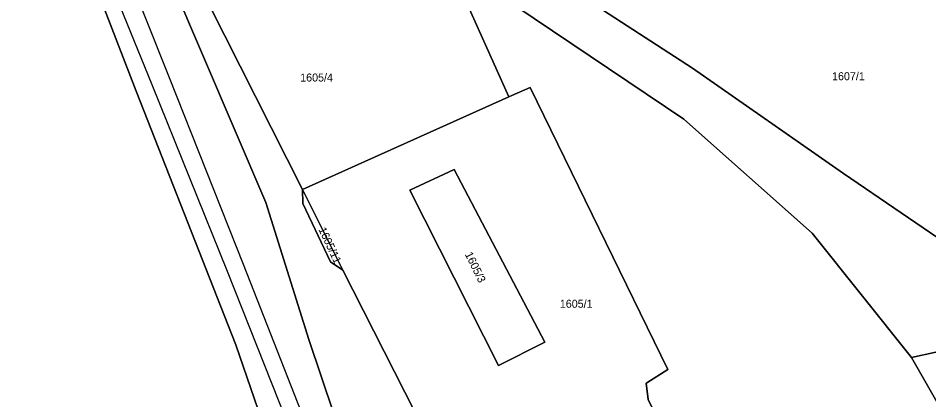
# Model space of a CAD drawing. Extents: x -263943 to -261149, y -1236934 to -1230686.
# Drawn here: x -262772.3 to -262544.9, y -1236134.8 to -1236039.5 of the extents above; entities that cross this region are included whole.
import ezdxf

# ---------------------------------------------------------------- set-up
doc = ezdxf.new("R2010")
doc.units = 0
for name, color, linetype in [('body_kn', 7, 'Continuous'), ('kladpar_druhypozemkov', 7, 'Continuous'), ('kladpar_hranice', 7, 'Continuous'), ('kladpar_parcelnecisla', 7, 'Continuous'), ('kladpar_plochy', 7, 'Continuous'), ('zappar_hrandruhpozemk', 7, 'Continuous'), ('zuob_linie', 7, 'Continuous'), ('zuob_plochy', 7, 'Continuous')]:
    doc.layers.add(name, color=color, linetype=linetype)

msp = doc.modelspace()

# ---------------------------------------------------------------- linework, layer by layer
at = {"layer": 'body_kn'}
for p, q in [((-262603.85, -1236052.03), (-262603.85, -1236052.03)), ((-262734.51, -1236054.39), (-262734.51, -1236054.39)), ((-262742.82, -1236057.73), (-262742.82, -1236057.73)), ((-262742.82, -1236057.73), (-262742.82, -1236057.73)), ((-262738.92, -1236056.06), (-262738.92, -1236056.06)), ((-262644.44, -1236056.8), (-262644.44, -1236056.8)), ((-262649.76, -1236059.19), (-262649.76, -1236059.19)), ((-262649.03, -1236058.86), (-262649.03, -1236058.86)), ((-262606.03, -1236064.77), (-262606.03, -1236064.77)), ((-262663.42, -1236077.32), (-262663.42, -1236077.32)), ((-262663.42, -1236077.32), (-262663.42, -1236077.32)), ((-262566.2, -1236078.33), (-262566.2, -1236078.33)), ((-262701.29, -1236082.28), (-262701.29, -1236082.28)), ((-262701.29, -1236082.28), (-262701.29, -1236082.28)), ((-262674.45, -1236082.5), (-262674.45, -1236082.5)), ((-262710.45, -1236085.53), (-262710.45, -1236085.53)), ((-262701.22, -1236085.83), (-262701.22, -1236085.83)), ((-262573.98, -1236093.25), (-262573.98, -1236093.25)), ((-262716.03, -1236101.05), (-262716.03, -1236101.05)), ((-262694.35, -1236100.4), (-262694.35, -1236100.4)), ((-262720.1, -1236102.72), (-262720.1, -1236102.72)), ((-262691.23, -1236102.45), (-262691.23, -1236102.45)), ((-262717.99, -1236121.07), (-262717.99, -1236121.07)), ((-262699.7, -1236119.81), (-262699.7, -1236119.81)), ((-262640.77, -1236120.46), (-262640.77, -1236120.46)), ((-262549.15, -1236124.23), (-262549.15, -1236124.23)), ((-262549.15, -1236124.23), (-262549.15, -1236124.23)), ((-262652.32, -1236126.23), (-262652.32, -1236126.23)), ((-262610.06, -1236127.29), (-262610.06, -1236127.29)), ((-262615.42, -1236130.65), (-262615.42, -1236130.65)), ((-262615.29, -1236130.57), (-262615.29, -1236130.57)), ((-262614.93, -1236134.79), (-262614.93, -1236134.79)), ((-262614.93, -1236134.79), (-262614.93, -1236134.79))]:
    msp.add_line(p, q, dxfattribs=at)
at = {"layer": 'kladpar_druhypozemkov'}
for p, q in [((-262697.55, -1236053.39), (-262697.55, -1236053.39)), ((-262565, -1236053.27), (-262565, -1236053.27)), ((-262698.15, -1236090.6), (-262698.15, -1236090.6)), ((-262656.35, -1236101.35), (-262656.35, -1236101.35)), ((-262633.2, -1236110.04), (-262633.2, -1236110.04))]:
    msp.add_line(p, q, dxfattribs=at)
at = {"layer": 'kladpar_hranice'}
msp.add_line((-262615.42, -1236130.65), (-262614.93, -1236134.79), dxfattribs=at)
for points in [[(-262707.73, -1236150.88), (-262717.99, -1236121.07), (-262742.82, -1236057.73), (-262755.44, -1236025.13), (-262784.83, -1235967.96), (-262812.71, -1235913.51), (-262843.44, -1235853.52), (-262866.2, -1235809.08), (-262895.53, -1235751.97), (-262912.34, -1235720.17), (-262918.74, -1235723.18), (-262929.39, -1235728.18), (-262941.55, -1235698.09), (-262962.24, -1235644.69), (-262994.36, -1235576.33)], [(-262829.23, -1236194.7), (-262844.53, -1236106.63), (-262850.7, -1236071.61), (-262859.1, -1236024.25), (-262862.08, -1236007.46), (-262786.1, -1235970.21), (-262791.6, -1235961.47), (-262796.19, -1235954.16), (-262865.14, -1235990.21), (-262869.14, -1235967.65), (-262874.97, -1235935.23), (-262879.02, -1235912.99), (-262885, -1235878.61), (-262892.14, -1235836.25), (-262901.12, -1235783.44), (-262918.74, -1235723.18), (-262912.34, -1235720.17), (-262895.53, -1235751.97), (-262866.2, -1235809.08), (-262843.44, -1235853.52), (-262812.71, -1235913.51), (-262784.83, -1235967.96), (-262755.44, -1236025.13), (-262742.82, -1236057.73)], [(-262819.01, -1235863.09), (-262778.52, -1235940.15), (-262747.15, -1236000.03), (-262733.97, -1236030.65), (-262710.45, -1236085.53), (-262699.7, -1236119.81), (-262681.18, -1236174.94)], [(-262537.33, -1236097.92), (-262566.2, -1236078.33), (-262603.85, -1236052.03), (-262646.9, -1236024), (-262649.33, -1236027.73), (-262652.87, -1236033.18), (-262663.21, -1236027.99), (-262663.59, -1236026.73), (-262665.23, -1236021.26), (-262606.74, -1235991.66), (-262591.95, -1235984.15), (-262587.56, -1235981.84), (-262587.23, -1235982.17), (-262587.45, -1235982.38), (-262588.22, -1235986.45), (-262587.29, -1235991.2), (-262585.67, -1235997.22), (-262563.54, -1236018.94), (-262534.35, -1236043.6)], [(-262438.46, -1236136.62), (-262477.49, -1236134.43), (-262500.18, -1236127.78), (-262511.03, -1236125.02), (-262524.89, -1236118.94), (-262549.15, -1236124.23), (-262573.98, -1236093.25), (-262606.03, -1236064.77), (-262652.87, -1236033.18), (-262649.33, -1236027.73), (-262646.9, -1236024), (-262603.85, -1236052.03), (-262566.2, -1236078.33), (-262537.33, -1236097.92), (-262506.14, -1236112.45), (-262482.81, -1236120.01), (-262448.01, -1236126.77), (-262444.34, -1236126.9), (-262434.89, -1236127.22), (-262419.82, -1236129.36), (-262418.31, -1236129.53), (-262399.93, -1236131.65), (-262396.62, -1236132.03), (-262393.32, -1236133.05)], [(-262681.18, -1236174.94), (-262699.7, -1236119.81), (-262710.45, -1236085.53), (-262733.97, -1236030.65), (-262729.55, -1236028.65), (-262728.62, -1236028.23), (-262701.29, -1236082.28), (-262701.22, -1236085.83), (-262694.35, -1236100.4), (-262691.23, -1236102.45), (-262673.12, -1236138.04)], [(-262662.18, -1236031.44), (-262649.76, -1236059.19), (-262701.29, -1236082.28), (-262728.62, -1236028.23)], [(-262509.98, -1236213.81), (-262499.75, -1236243.51), (-262577.14, -1236270.68), (-262597.53, -1236212.99), (-262579.87, -1236205.14), (-262582.7, -1236199.47), (-262614.93, -1236134.79), (-262615.42, -1236130.65), (-262615.29, -1236130.57), (-262610.06, -1236127.29), (-262644.44, -1236056.8), (-262649.03, -1236058.86), (-262649.76, -1236059.19), (-262662.18, -1236031.44), (-262662.69, -1236029.75), (-262663.21, -1236027.99), (-262652.87, -1236033.18), (-262606.03, -1236064.77), (-262573.98, -1236093.25), (-262549.15, -1236124.23), (-262528.24, -1236160.77), (-262509.98, -1236213.81)], [(-262742.82, -1236057.73), (-262717.99, -1236121.07), (-262707.73, -1236150.88)], [(-262614.93, -1236134.79), (-262582.7, -1236199.47), (-262579.87, -1236205.14), (-262597.53, -1236212.99), (-262610.51, -1236218.52), (-262612.27, -1236219.28), (-262614.55, -1236220.24), (-262615.78, -1236220.76), (-262616.99, -1236221.8), (-262623.81, -1236227.66), (-262624.28, -1236228.07), (-262646.74, -1236181.12), (-262649.17, -1236176.03), (-262651.56, -1236174.14), (-262657.1, -1236169.74), (-262673.12, -1236138.04), (-262691.23, -1236102.45), (-262701.29, -1236082.28), (-262649.76, -1236059.19), (-262649.03, -1236058.86), (-262644.44, -1236056.8), (-262610.06, -1236127.29), (-262615.29, -1236130.57), (-262615.42, -1236130.65)], [(-262652.32, -1236126.23), (-262640.77, -1236120.46), (-262663.42, -1236077.32), (-262674.45, -1236082.5), (-262652.32, -1236126.23)], [(-262663.42, -1236077.32), (-262640.77, -1236120.46), (-262652.32, -1236126.23), (-262674.45, -1236082.5), (-262663.42, -1236077.32)], [(-262701.29, -1236082.28), (-262691.23, -1236102.45), (-262694.35, -1236100.4), (-262701.22, -1236085.83), (-262701.29, -1236082.28)], [(-262549.15, -1236124.23), (-262524.89, -1236118.94), (-262504.34, -1236177.21), (-262492.74, -1236201.19), (-262500.28, -1236203.63), (-262513.38, -1236172.42), (-262522.49, -1236147.78), (-262529.21, -1236135.15), (-262535.08, -1236123.03), (-262536.94, -1236124.3), (-262538.4, -1236125.3), (-262532.44, -1236136.74), (-262525.89, -1236149.54), (-262518.04, -1236171.56), (-262509.02, -1236197.98), (-262503.99, -1236212.05), (-262509.98, -1236213.81), (-262528.24, -1236160.77), (-262549.15, -1236124.23)]]:
    msp.add_lwpolyline(points, dxfattribs=at)
at = {"layer": 'kladpar_plochy'}
for p, q in [((-262701.29, -1236082.28), (-262728.62, -1236028.23)), ((-262662.18, -1236031.44), (-262649.76, -1236059.19)), ((-262649.03, -1236058.86), (-262644.44, -1236056.8)), ((-262644.44, -1236056.8), (-262610.06, -1236127.29)), ((-262701.29, -1236082.28), (-262649.76, -1236059.19)), ((-262649.76, -1236059.19), (-262701.29, -1236082.28)), ((-262649.76, -1236059.19), (-262649.03, -1236058.86)), ((-262663.42, -1236077.32), (-262674.45, -1236082.5)), ((-262640.77, -1236120.46), (-262663.42, -1236077.32)), ((-262691.23, -1236102.45), (-262701.29, -1236082.28)), ((-262674.45, -1236082.5), (-262652.32, -1236126.23)), ((-262673.12, -1236138.04), (-262691.23, -1236102.45)), ((-262652.32, -1236126.23), (-262640.77, -1236120.46)), ((-262610.06, -1236127.29), (-262615.29, -1236130.57)), ((-262615.29, -1236130.57), (-262615.42, -1236130.65)), ((-262615.42, -1236130.65), (-262614.93, -1236134.79)), ((-262614.93, -1236134.79), (-262582.7, -1236199.47))]:
    msp.add_line(p, q, dxfattribs=at)
for points in [[(-262989.13, -1235534.1), (-262965.12, -1235580.37), (-262946.91, -1235615.57), (-262948.44, -1235616.25), (-262945.91, -1235621.18), (-262944.38, -1235620.51), (-262897.55, -1235711.48), (-262849.55, -1235804.29), (-262819.01, -1235863.09), (-262778.52, -1235940.15), (-262747.15, -1236000.03), (-262733.97, -1236030.65), (-262710.45, -1236085.53), (-262699.7, -1236119.81), (-262681.18, -1236174.94)], [(-262707.73, -1236150.88), (-262717.99, -1236121.07), (-262742.82, -1236057.73), (-262755.44, -1236025.13), (-262784.83, -1235967.96), (-262812.71, -1235913.51), (-262843.44, -1235853.52), (-262866.2, -1235809.08), (-262895.53, -1235751.97), (-262912.34, -1235720.17), (-262918.74, -1235723.18), (-262929.39, -1235728.18), (-262941.55, -1235698.09), (-262962.24, -1235644.69), (-262994.36, -1235576.33)], [(-262866.2, -1235809.08), (-262843.44, -1235853.52), (-262812.71, -1235913.51), (-262784.83, -1235967.96), (-262755.44, -1236025.13), (-262742.82, -1236057.73), (-262717.99, -1236121.07), (-262707.73, -1236150.88)], [(-262537.33, -1236097.92), (-262566.2, -1236078.33), (-262603.85, -1236052.03), (-262646.9, -1236024), (-262649.33, -1236027.73), (-262652.87, -1236033.18), (-262663.21, -1236027.99), (-262663.59, -1236026.73), (-262665.23, -1236021.26), (-262606.74, -1235991.66), (-262591.95, -1235984.15), (-262587.56, -1235981.84), (-262587.23, -1235982.17), (-262587.45, -1235982.38), (-262588.22, -1235986.45), (-262587.29, -1235991.2), (-262585.67, -1235997.22), (-262563.54, -1236018.94), (-262534.35, -1236043.6)], [(-262438.46, -1236136.62), (-262477.49, -1236134.43), (-262500.18, -1236127.78), (-262511.03, -1236125.02), (-262524.89, -1236118.94), (-262549.15, -1236124.23), (-262573.98, -1236093.25), (-262606.03, -1236064.77), (-262652.87, -1236033.18), (-262649.33, -1236027.73), (-262646.9, -1236024), (-262603.85, -1236052.03), (-262566.2, -1236078.33), (-262537.33, -1236097.92), (-262506.14, -1236112.45), (-262482.81, -1236120.01), (-262448.01, -1236126.77), (-262444.34, -1236126.9), (-262434.89, -1236127.22), (-262419.82, -1236129.36), (-262418.31, -1236129.53), (-262399.93, -1236131.65), (-262396.62, -1236132.03), (-262393.32, -1236133.05)], [(-262681.18, -1236174.94), (-262699.7, -1236119.81), (-262710.45, -1236085.53), (-262733.97, -1236030.65), (-262729.55, -1236028.65), (-262728.62, -1236028.23), (-262701.29, -1236082.28), (-262701.22, -1236085.83), (-262694.35, -1236100.4), (-262691.23, -1236102.45), (-262673.12, -1236138.04)]]:
    msp.add_lwpolyline(points, dxfattribs=at)
for points in [[(-262509.98, -1236213.81), (-262499.75, -1236243.51), (-262577.14, -1236270.68), (-262597.53, -1236212.99), (-262579.87, -1236205.14), (-262582.7, -1236199.47), (-262614.93, -1236134.79), (-262615.42, -1236130.65), (-262615.29, -1236130.57), (-262610.06, -1236127.29), (-262644.44, -1236056.8), (-262649.03, -1236058.86), (-262649.76, -1236059.19), (-262662.18, -1236031.44), (-262662.69, -1236029.75), (-262663.21, -1236027.99), (-262652.87, -1236033.18), (-262606.03, -1236064.77), (-262573.98, -1236093.25), (-262549.15, -1236124.23), (-262528.24, -1236160.77)], [(-262663.42, -1236077.32), (-262640.77, -1236120.46), (-262652.32, -1236126.23), (-262674.45, -1236082.5)], [(-262701.29, -1236082.28), (-262691.23, -1236102.45), (-262694.35, -1236100.4), (-262701.22, -1236085.83)], [(-262549.15, -1236124.23), (-262524.89, -1236118.94), (-262504.34, -1236177.21), (-262492.74, -1236201.19), (-262500.28, -1236203.63), (-262513.38, -1236172.42), (-262522.49, -1236147.78), (-262529.21, -1236135.15), (-262535.08, -1236123.03), (-262536.94, -1236124.3), (-262538.4, -1236125.3), (-262532.44, -1236136.74), (-262525.89, -1236149.54), (-262518.04, -1236171.56), (-262509.02, -1236197.98), (-262503.99, -1236212.05), (-262509.98, -1236213.81), (-262528.24, -1236160.77)]]:
    msp.add_lwpolyline(points, close=True, dxfattribs=at)
at = {"layer": 'zappar_hrandruhpozemk'}
for p, q in [((-262697.97, -1236147.12), (-262716.03, -1236101.05)), ((-262720.1, -1236102.72), (-262701.87, -1236148.71))]:
    msp.add_line(p, q, dxfattribs=at)
for points in [[(-262716.03, -1236101.05), (-262734.51, -1236054.39), (-262752.9, -1236008.24)], [(-262757.65, -1236010.08), (-262738.92, -1236056.06), (-262720.1, -1236102.72)]]:
    msp.add_lwpolyline(points, dxfattribs=at)
at = {"layer": 'zuob_linie'}
for points in [[(-262989.13, -1235534.1), (-262965.12, -1235580.37), (-262946.91, -1235615.57), (-262944.02, -1235614.14), (-262941.66, -1235619.02), (-262944.38, -1235620.51), (-262897.55, -1235711.48), (-262849.55, -1235804.29), (-262819.01, -1235863.09), (-262778.52, -1235940.15), (-262747.15, -1236000.03), (-262733.97, -1236030.65), (-262710.45, -1236085.53), (-262699.7, -1236119.81), (-262681.18, -1236174.94)], [(-262681.18, -1236174.94), (-262699.7, -1236119.81), (-262710.45, -1236085.53), (-262733.97, -1236030.65), (-262747.15, -1236000.03), (-262778.52, -1235940.15), (-262819.01, -1235863.09), (-262849.55, -1235804.29), (-262897.55, -1235711.48), (-262944.38, -1235620.51), (-262941.66, -1235619.02), (-262944.02, -1235614.14), (-262946.91, -1235615.57), (-262965.12, -1235580.37), (-262989.13, -1235534.1)]]:
    msp.add_lwpolyline(points, dxfattribs=at)
at = {"layer": 'zuob_plochy'}
for points in [[(-262989.13, -1235534.1), (-262965.12, -1235580.37), (-262946.91, -1235615.57), (-262944.02, -1235614.14), (-262941.66, -1235619.02), (-262944.38, -1235620.51), (-262897.55, -1235711.48), (-262849.55, -1235804.29), (-262819.01, -1235863.09), (-262778.52, -1235940.15), (-262747.15, -1236000.03), (-262733.97, -1236030.65), (-262710.45, -1236085.53), (-262699.7, -1236119.81), (-262681.18, -1236174.94)], [(-262681.18, -1236174.94), (-262699.7, -1236119.81), (-262710.45, -1236085.53), (-262733.97, -1236030.65), (-262747.15, -1236000.03), (-262778.52, -1235940.15), (-262819.01, -1235863.09), (-262849.55, -1235804.29), (-262897.55, -1235711.48), (-262944.38, -1235620.51), (-262941.66, -1235619.02), (-262944.02, -1235614.14), (-262946.91, -1235615.57), (-262965.12, -1235580.37), (-262989.13, -1235534.1)]]:
    msp.add_lwpolyline(points, dxfattribs=at)

# ---------------------------------------------------------------- texts
at = {"layer": 'kladpar_parcelnecisla'}
for s, p in [('1605/4', (-262701.88, -1236055.34)), ('1607/1', (-262569.02, -1236055.02)), ('1605/1', (-262637.02, -1236111.84))]:
    msp.add_text(s, height=2, dxfattribs=at).set_placement(p)
for s, rotation, p in [('1605/11', 295, (-262697.37, -1236092.27)), ('1605/3', 296, (-262660.79, -1236098.46))]:
    msp.add_text(s, height=2, rotation=rotation, dxfattribs=at).set_placement(p)

doc.saveas('drawing.dxf')
